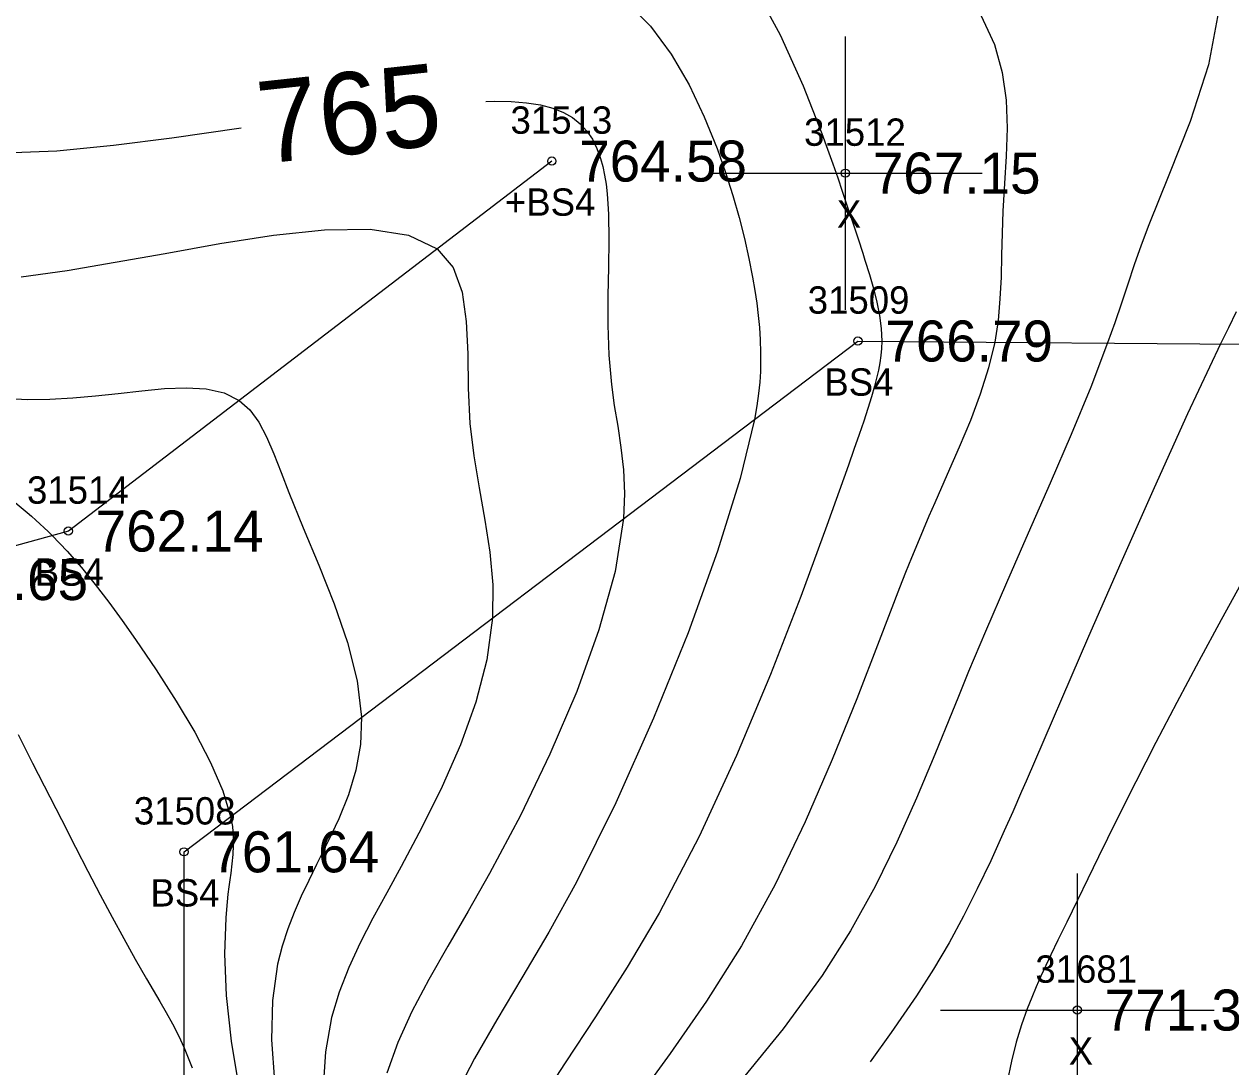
# Model space of a CAD drawing. Extents: x 1376587 to 1378239, y 1000335 to 1003031.
# Drawn here: x 1378017.75 to 1378061.89, y 1000627.55 to 1000665.7 of the extents above; entities that cross this region are included whole.
import ezdxf

# ---------------------------------------------------------------- set-up
doc = ezdxf.new("R2010")
doc.units = 0
for name, color, linetype in [('RD_DTM_BkLn1', 7, 'Continuous'), ('RD_DTM_BkLn2', 7, 'Continuous'), ('RD_DTM_BkLn_txCode', 7, 'Continuous'), ('RD_DTM_Major1', 7, 'Continuous'), ('RD_DTM_Major1_Lbl', 7, 'Continuous'), ('RD_DTM_Minor1', 7, 'Continuous'), ('RD_EX_Misc', 7, 'Continuous'), ('RD_EX_Misc_txCode', 7, 'Continuous'), ('RD_EX_Road', 7, 'Continuous'), ('RD_EX_TX_Misc_ELEV', 7, 'Continuous'), ('RD_SMD_Locator', 7, 'Continuous')]:
    doc.layers.add(name, color=color, linetype=linetype)

msp = doc.modelspace()

# ---------------------------------------------------------------- linework, layer by layer
at = {"layer": 'RD_DTM_BkLn1'}
msp.add_spline([(1378169.212, 1000387.103), (1378131.506, 1000434.744), (1378095.477, 1000481.988), (1378063.033, 1000526.867), (1378030.177, 1000574.233), (1377998.011, 1000622.539), (1377965.721, 1000673.201), (1377936, 1000721.493), (1377904.113, 1000773.429), (1377890.868, 1000795.129)], degree=3, dxfattribs=at)
at = {"layer": 'RD_DTM_BkLn2'}
for points in [[(1378037.054, 1000660.69), (1378019.371, 1000647.154), (1378012.958, 1000645.379), (1378008.902, 1000647.858), (1378005.689, 1000648.466), (1377979.425, 1000689.869), (1377951.959, 1000733.065), (1377926.815, 1000775.481), (1377904.915, 1000809.034), (1377897.581, 1000820.924), (1377899.385, 1000824.511)], [(1378190.398, 1000393.443), (1378169.827, 1000419.586), (1378140.073, 1000457.945), (1378106.638, 1000503.045), (1378080.309, 1000536.837), (1378054.858, 1000574.217), (1378031.288, 1000609.189), (1378023.609, 1000623.494), (1378023.602, 1000635.418), (1378048.247, 1000654.107), (1378063.88, 1000653.985)]]:
    msp.add_lwpolyline(points, dxfattribs=at)
at = {"layer": 'RD_DTM_Major1'}
for points in [[(1378034.64, 1000662.874), (1378034.941, 1000662.881), (1378035.562, 1000662.868), (1378036.127, 1000662.824), (1378036.635, 1000662.746), (1378037.087, 1000662.63), (1378037.485, 1000662.473), (1378037.812, 1000662.283), (1378038.094, 1000662.055), (1378038.334, 1000661.789), (1378038.535, 1000661.489), (1378038.701, 1000661.155), (1378038.834, 1000660.79), (1378038.916, 1000660.492), (1378038.982, 1000660.176), (1378039.034, 1000659.844), (1378039.074, 1000659.496), (1378039.102, 1000659.131), (1378039.12, 1000658.75), (1378039.132, 1000657.814), (1378039.12, 1000656.812), (1378039.102, 1000655.762), (1378039.101, 1000654.684), (1378039.137, 1000653.595), (1378039.229, 1000652.515), (1378039.337, 1000651.753), (1378039.461, 1000650.989), (1378039.581, 1000650.208), (1378039.671, 1000649.394), (1378039.711, 1000648.533), (1378039.677, 1000647.609), (1378039.369, 1000645.671), (1378038.777, 1000643.535), (1378037.963, 1000641.282), (1378036.985, 1000638.991), (1378035.904, 1000636.745), (1378034.778, 1000634.623), (1378033.998, 1000633.251), (1378033.249, 1000631.963), (1378032.554, 1000630.743), (1378031.935, 1000629.574), (1378031.417, 1000628.44), (1378031.021, 1000627.325)], [(1378017.019, 1000660.997), (1378018.955, 1000661.067), (1378021.02, 1000661.27), (1378023.15, 1000661.546), (1378025.697, 1000661.901)], [(1378062.079, 1000655.172), (1378061.795, 1000654.592), (1378061.509, 1000654.004), (1378060.303, 1000651.44), (1378059.076, 1000648.74), (1378057.859, 1000645.995), (1378056.681, 1000643.295), (1378054.395, 1000638.002), (1378054.23, 1000637.621), (1378053.908, 1000636.886), (1378053.596, 1000636.181), (1378053.103, 1000635.095), (1378052.612, 1000634.06), (1378052.109, 1000633.063), (1378051.581, 1000632.089), (1378051.013, 1000631.124), (1378050.393, 1000630.153), (1378049.457, 1000628.803), (1378048.691, 1000627.731)]]:
    msp.add_lwpolyline(points, dxfattribs=at)
at = {"layer": 'RD_DTM_Minor1'}
for points in [[(1378044.381, 1000667.194), (1378045.405, 1000665.315), (1378046.249, 1000663.444), (1378046.93, 1000661.698), (1378047.137, 1000661.129), (1378047.329, 1000660.589), (1378047.506, 1000660.075), (1378047.671, 1000659.587), (1378048.25, 1000657.845), (1378048.421, 1000657.321), (1378048.503, 1000657.066), (1378048.667, 1000656.541), (1378048.814, 1000656.029), (1378048.94, 1000655.53), (1378049.036, 1000655.042), (1378049.098, 1000654.566), (1378049.118, 1000654.1), (1378049.11, 1000653.837), (1378049.086, 1000653.575), (1378049.048, 1000653.308), (1378048.996, 1000653.035), (1378048.931, 1000652.752), (1378048.854, 1000652.456), (1378048.741, 1000652.062), (1378048.609, 1000651.637), (1378048.459, 1000651.179), (1378048.29, 1000650.683), (1378048.103, 1000650.144), (1378047.898, 1000649.56), (1378047.114, 1000647.353), (1378046.157, 1000644.758), (1378045.047, 1000641.909), (1378043.802, 1000638.939), (1378042.439, 1000635.982), (1378040.977, 1000633.173), (1378039.813, 1000631.197), (1378038.652, 1000629.376), (1378037.545, 1000627.699), (1378036.544, 1000626.158)], [(1378039.769, 1000666.509), (1378040.656, 1000665.622), (1378041.42, 1000664.597), (1378042.073, 1000663.48), (1378042.628, 1000662.314), (1378043.097, 1000661.145), (1378043.404, 1000660.276), (1378043.671, 1000659.436), (1378043.9, 1000658.628), (1378044.096, 1000657.858), (1378044.259, 1000657.129), (1378044.394, 1000656.446), (1378044.478, 1000655.961), (1378044.548, 1000655.497), (1378044.603, 1000655.046), (1378044.645, 1000654.6), (1378044.672, 1000654.151), (1378044.687, 1000653.69), (1378044.688, 1000653.347), (1378044.679, 1000652.988), (1378044.656, 1000652.605), (1378044.616, 1000652.191), (1378044.554, 1000651.738), (1378044.468, 1000651.241), (1378043.939, 1000649.074), (1378043.108, 1000646.415), (1378042.034, 1000643.436), (1378040.776, 1000640.311), (1378039.395, 1000637.211), (1378037.95, 1000634.309), (1378036.937, 1000632.478), (1378035.956, 1000630.806), (1378035.041, 1000629.273), (1378034.226, 1000627.857), (1378033.546, 1000626.536)], [(1378061.47, 1000666.36), (1378061.066, 1000664.216), (1378060.401, 1000662.143), (1378059.623, 1000660.177), (1378058.882, 1000658.355), (1378058.605, 1000657.614), (1378058.353, 1000656.896), (1378058.115, 1000656.19), (1378057.88, 1000655.486), (1378057.638, 1000654.771), (1378057.379, 1000654.036), (1378056.759, 1000652.415), (1378056.048, 1000650.691), (1378055.277, 1000648.901), (1378054.477, 1000647.078), (1378053.678, 1000645.261), (1378052.91, 1000643.484), (1378052.701, 1000642.99), (1378052.497, 1000642.5), (1378052.295, 1000642.014), (1378052.096, 1000641.53), (1378051.899, 1000641.046), (1378051.703, 1000640.561), (1378051.062, 1000638.98), (1378050.394, 1000637.381), (1378049.673, 1000635.768), (1378048.875, 1000634.146), (1378047.972, 1000632.522), (1378046.941, 1000630.899), (1378045.507, 1000628.944), (1378043.957, 1000627.027)], [(1378052.672, 1000666.191), (1378053.244, 1000664.953), (1378053.527, 1000663.935), (1378053.669, 1000662.914), (1378053.705, 1000661.892), (1378053.673, 1000660.875), (1378053.607, 1000659.864), (1378053.546, 1000658.863), (1378053.517, 1000658.049), (1378053.501, 1000657.243), (1378053.481, 1000656.443), (1378053.442, 1000655.648), (1378053.37, 1000654.857), (1378053.249, 1000654.068), (1378053.024, 1000653.12), (1378052.722, 1000652.168), (1378052.359, 1000651.204), (1378051.95, 1000650.223), (1378051.51, 1000649.219), (1378051.055, 1000648.185), (1378050.846, 1000647.699), (1378050.636, 1000647.203), (1378050.424, 1000646.695), (1378050.21, 1000646.173), (1378049.992, 1000645.633), (1378049.771, 1000645.075), (1378049.021, 1000643.133), (1378048.206, 1000641.021), (1378047.31, 1000638.795), (1378046.32, 1000636.51), (1378045.218, 1000634.221), (1378043.991, 1000631.984), (1378042.715, 1000629.958), (1378041.386, 1000628.041), (1378040.081, 1000626.248)], [(1378017.65, 1000656.454), (1378019.327, 1000656.691), (1378021.087, 1000656.986), (1378022.915, 1000657.315), (1378024.909, 1000657.67), (1378026.879, 1000657.976), (1378028.741, 1000658.17), (1378030.414, 1000658.194), (1378031.816, 1000657.985), (1378032.865, 1000657.484), (1378033.44, 1000656.792), (1378033.769, 1000655.889), (1378033.923, 1000654.821), (1378033.975, 1000653.634), (1378033.996, 1000652.376), (1378034.058, 1000651.093), (1378034.199, 1000649.907), (1378034.396, 1000648.731), (1378034.606, 1000647.558), (1378034.786, 1000646.38), (1378034.894, 1000645.188), (1378034.887, 1000643.976), (1378034.678, 1000642.446), (1378034.272, 1000640.893), (1378033.712, 1000639.339), (1378033.041, 1000637.804), (1378032.302, 1000636.31), (1378031.538, 1000634.877), (1378031.013, 1000633.922), (1378030.509, 1000632.995), (1378030.043, 1000632.087), (1378029.626, 1000631.185), (1378029.273, 1000630.278), (1378028.998, 1000629.356), (1378028.771, 1000628.107), (1378028.694, 1000626.822)], [(1378017.036, 1000652.014), (1378017.865, 1000651.969), (1378018.699, 1000651.976), (1378019.533, 1000652.023), (1378020.364, 1000652.099), (1378021.188, 1000652.19), (1378022.054, 1000652.29), (1378022.892, 1000652.368), (1378023.684, 1000652.398), (1378024.413, 1000652.353), (1378025.064, 1000652.208), (1378025.618, 1000651.936), (1378026.008, 1000651.588), (1378026.335, 1000651.139), (1378026.621, 1000650.601), (1378026.886, 1000649.984), (1378027.15, 1000649.301), (1378027.434, 1000648.562), (1378027.962, 1000647.276), (1378028.537, 1000645.909), (1378029.097, 1000644.497), (1378029.584, 1000643.075), (1378029.937, 1000641.679), (1378030.097, 1000640.344), (1378030.057, 1000639.346), (1378029.886, 1000638.401), (1378029.611, 1000637.498), (1378029.261, 1000636.628), (1378028.865, 1000635.783), (1378028.449, 1000634.952), (1378028.162, 1000634.375), (1378027.885, 1000633.794), (1378027.627, 1000633.204), (1378027.393, 1000632.597), (1378027.191, 1000631.967), (1378027.026, 1000631.309), (1378026.835, 1000629.978), (1378026.799, 1000628.544), (1378026.914, 1000627.032)], [(1378016.688, 1000648.808), (1378017.867, 1000647.835), (1378018.024, 1000647.697), (1378018.179, 1000647.557), (1378018.331, 1000647.417), (1378018.481, 1000647.275), (1378018.629, 1000647.133), (1378018.774, 1000646.989), (1378019.323, 1000646.414), (1378019.847, 1000645.816), (1378020.353, 1000645.196), (1378020.846, 1000644.551), (1378021.334, 1000643.883), (1378021.821, 1000643.191), (1378022.579, 1000642.076), (1378023.315, 1000640.933), (1378023.992, 1000639.795), (1378024.574, 1000638.691), (1378025.025, 1000637.653), (1378025.307, 1000636.711), (1378025.369, 1000636.342), (1378025.399, 1000635.991), (1378025.403, 1000635.651), (1378025.385, 1000635.316), (1378025.352, 1000634.98), (1378025.309, 1000634.637), (1378025.276, 1000634.389), (1378025.242, 1000634.134), (1378025.209, 1000633.87), (1378025.178, 1000633.595), (1378025.149, 1000633.308), (1378025.125, 1000633.008), (1378025.086, 1000631.681), (1378025.147, 1000630.164), (1378025.321, 1000628.496), (1378025.621, 1000626.719)], [(1378063.198, 1000646.937), (1378061.535, 1000643.905), (1378060.712, 1000642.395), (1378059.906, 1000640.886), (1378059.143, 1000639.42), (1378058.408, 1000637.976), (1378057.708, 1000636.574), (1378057.05, 1000635.236), (1378055.883, 1000632.844), (1378055.623, 1000632.31), (1378055.561, 1000632.181), (1378055.304, 1000631.651), (1378055.118, 1000631.259), (1378054.94, 1000630.871), (1378054.768, 1000630.481), (1378054.602, 1000630.084), (1378054.442, 1000629.675), (1378054.234, 1000629.088), (1378054.038, 1000628.455), (1378053.86, 1000627.762), (1378053.703, 1000626.999)], [(1378017.536, 1000639.707), (1378018.064, 1000638.667), (1378019.115, 1000636.597), (1378019.629, 1000635.59), (1378020.086, 1000634.705), (1378020.532, 1000633.851), (1378020.969, 1000633.03), (1378021.397, 1000632.242), (1378021.817, 1000631.488), (1378022.231, 1000630.77), (1378022.475, 1000630.356), (1378022.716, 1000629.948), (1378022.952, 1000629.54), (1378023.18, 1000629.125), (1378023.398, 1000628.696), (1378023.606, 1000628.248), (1378023.902, 1000627.514)]]:
    msp.add_lwpolyline(points, dxfattribs=at)
at = {"layer": 'RD_EX_Misc'}
for p, q in [((1378047.79, 1000655.249), (1378047.79, 1000665.249)), ((1378042.79, 1000660.249), (1378052.79, 1000660.249)), ((1378056.271, 1000624.629), (1378056.271, 1000634.629)), ((1378051.271, 1000629.629), (1378061.271, 1000629.629))]:
    msp.add_line(p, q, dxfattribs=at)
at = {"layer": 'RD_EX_Road'}
for points in [[(1378177.15, 1000392.854), (1378139.733, 1000441.521), (1378104.671, 1000487.69), (1378071.786, 1000533.085), (1378038.454, 1000579.804), (1378007.554, 1000627.96), (1377974.27, 1000678.859), (1377944.465, 1000727.117), (1377913.028, 1000778.581), (1377899.668, 1000800.294)], [(1378161.362, 1000381.162), (1378123.914, 1000428.538), (1378087.578, 1000476.324), (1378055.075, 1000520.944), (1378021.673, 1000568.713), (1377989.952, 1000617.081), (1377957.327, 1000668.378), (1377927.534, 1000716.552), (1377895.409, 1000768.824), (1377883.752, 1000788.501)]]:
    msp.add_spline(points, degree=3, dxfattribs=at)
at = {"layer": 'RD_SMD_Locator'}
for centre in [(1378037.054, 1000660.69), (1378047.79, 1000660.249), (1378048.247, 1000654.107), (1378019.371, 1000647.154), (1378023.602, 1000635.418), (1378056.271, 1000629.629)]:
    msp.add_circle(centre, 0.15, dxfattribs=at)

# ---------------------------------------------------------------- texts
at = {"layer": 'RD_DTM_BkLn_txCode'}
for s, p in [('31513', (1378035.542, 1000661.69)), ('+BS4', (1378035.337, 1000658.69)), ('31509', (1378046.412, 1000655.107)), ('BS4', (1378047.019, 1000652.107)), ('31514', (1378017.859, 1000648.154)), ('BS4', (1378018.143, 1000645.154)), ('31508', (1378021.767, 1000636.418)), ('BS4', (1378022.374, 1000633.418))]:
    msp.add_text(s, height=1, dxfattribs=at).set_placement(p)
at = {"layer": 'RD_DTM_Major1_Lbl'}
msp.add_text('765', height=3, rotation=6.2118, dxfattribs=at).set_placement((1378026.469, 1000660.585))
at = {"layer": 'RD_EX_Misc_txCode'}
for s, p in [('31512', (1378046.278, 1000661.249)), ('X', (1378047.475, 1000658.249)), ('31681', (1378054.736, 1000630.629)), ('X', (1378055.956, 1000627.629))]:
    msp.add_text(s, height=1, dxfattribs=at).set_placement(p)
at = {"layer": 'RD_EX_TX_Misc_ELEV'}
for s, p in [('764.58', (1378038.054, 1000659.94)), ('767.15', (1378048.79, 1000659.499)), ('766.79', (1378049.247, 1000653.357)), ('762.14', (1378020.371, 1000646.404)), ('760.65', (1378013.958, 1000644.629)), ('761.64', (1378024.602, 1000634.668)), ('771.39', (1378057.271, 1000628.879))]:
    msp.add_text(s, height=1.5, dxfattribs=at).set_placement(p)

doc.saveas('drawing.dxf')
